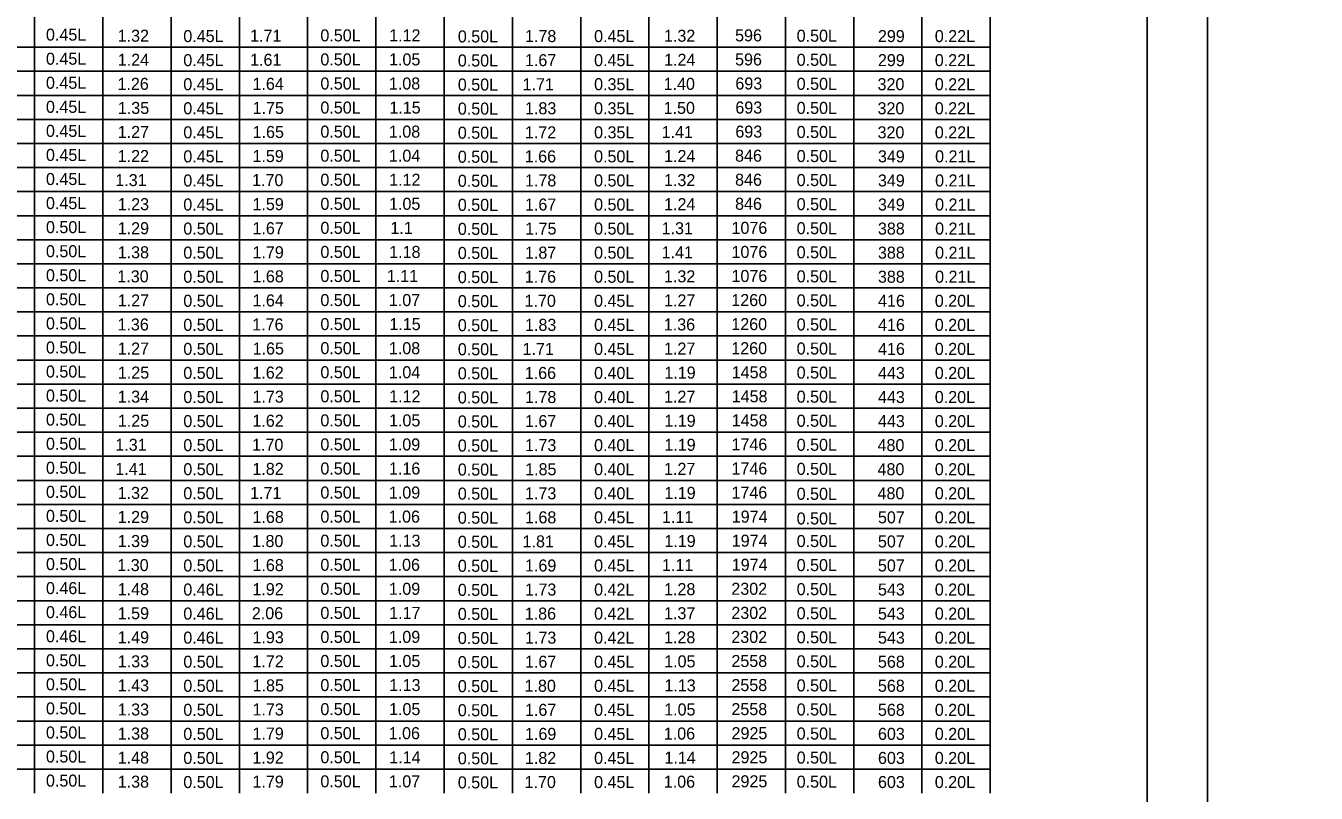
# Model space of a CAD drawing. Extents: x -5022 to -159, y 1126 to 7226.
# Drawn here: x -4134.8 to -3813, y 4908 to 5099.3 of the extents above; entities that cross this region are included whole.
import ezdxf

# ---------------------------------------------------------------- set-up
doc = ezdxf.new("R2010")
doc.units = 0
for name, color, linetype in [('2', 7, 'Continuous'), ('3', 7, 'Continuous'), ('PLT-BNDY', 7, 'Continuous')]:
    doc.layers.add(name, color=color, linetype=linetype)

msp = doc.modelspace()

# ---------------------------------------------------------------- linework, layer by layer
at = {"layer": '2'}
msp.add_line((-3855.13, 5268.81), (-3855.13, 4704.81), dxfattribs=at)
at = {"layer": '3'}
for p, q in [((-3894.3, 5258.77), (-3894.3, 4907.96)), ((-4132.59, 5240.78), (-4132.59, 4907.96)), ((-4064.51, 5240.78), (-4064.51, 4907.96)), ((-3996.42, 5240.78), (-3996.42, 4907.96)), ((-3962.38, 5240.78), (-3962.38, 4907.96)), ((-4132.59, 5231.57), (-4132.59, 4907.96)), ((-4115.57, 5231.57), (-4115.57, 4907.96)), ((-4098.55, 5231.57), (-4098.55, 4907.96)), ((-4098.54, 5231.57), (-4098.54, 4907.96)), ((-4081.53, 5231.57), (-4081.53, 4907.96)), ((-4064.51, 5231.57), (-4064.51, 4907.96)), ((-4047.48, 5231.57), (-4047.48, 4907.96)), ((-4030.46, 5231.57), (-4030.46, 4907.96)), ((-4030.46, 5231.57), (-4030.46, 4907.96)), ((-4013.44, 5231.57), (-4013.44, 4907.96)), ((-3996.42, 5231.57), (-3996.42, 4907.96)), ((-3979.4, 5231.57), (-3979.4, 4907.96)), ((-3945.36, 5231.57), (-3945.36, 4907.96)), ((-3928.34, 5231.57), (-3928.34, 4907.96)), ((-3911.32, 5231.57), (-3911.32, 4907.96)), ((-4590.56, 5093.96), (-3894.3, 5093.96)), ((-4608.03, 5087.96), (-3894.3, 5087.96)), ((-4590.56, 5081.96), (-3894.3, 5081.96)), ((-4590.56, 5075.96), (-3894.3, 5075.96)), ((-4608.03, 5069.96), (-3894.3, 5069.96)), ((-4590.56, 5063.96), (-3894.3, 5063.96)), ((-4590.56, 5057.96), (-3894.3, 5057.96)), ((-4608.03, 5051.95), (-3894.3, 5051.96)), ((-4590.56, 5045.96), (-3894.3, 5045.96)), ((-4590.56, 5039.96), (-3894.3, 5039.96)), ((-4608.03, 5033.96), (-3894.3, 5033.96)), ((-4590.56, 5027.96), (-3894.3, 5027.96)), ((-4590.56, 5021.96), (-3894.3, 5021.96)), ((-4608.03, 5015.96), (-3894.3, 5015.96)), ((-4590.56, 5009.96), (-3894.3, 5009.96)), ((-4590.56, 5003.96), (-3894.3, 5003.96)), ((-4608.03, 4997.95), (-3894.3, 4997.96)), ((-4590.56, 4991.95), (-3894.3, 4991.96)), ((-4590.56, 4985.95), (-3894.3, 4985.96)), ((-4608.03, 4979.96), (-3894.3, 4979.96)), ((-4590.56, 4973.95), (-3894.3, 4973.96)), ((-4590.56, 4967.96), (-3894.3, 4967.96)), ((-4608.03, 4961.96), (-3894.3, 4961.96)), ((-4590.56, 4955.96), (-3894.3, 4955.96)), ((-4590.56, 4949.95), (-3894.3, 4949.96)), ((-4608.03, 4943.95), (-3894.3, 4943.95)), ((-4590.56, 4937.95), (-3894.3, 4937.95)), ((-4590.56, 4931.95), (-3894.3, 4931.96)), ((-4608.03, 4925.95), (-3894.3, 4925.95)), ((-4590.56, 4919.95), (-3894.3, 4919.96)), ((-4590.56, 4913.95), (-3894.3, 4913.96))]:
    msp.add_line(p, q, dxfattribs=at)
at = {"layer": 'PLT-BNDY'}
for points in [[(-4681.13, 5283.81), (-3840.13, 5283.81), (-3840.13, 4689.81), (-4681.13, 4689.81)], [(-3840.13, 5283.81), (-2999.13, 5283.81), (-2999.13, 4689.81), (-3840.13, 4689.81)]]:
    msp.add_lwpolyline(points, close=True, dxfattribs=at)

# ---------------------------------------------------------------- texts
at = {"layer": '2'}
for s, p in [('0.45L', (-4129.76, 5095.6)), ('1.32', (-4111.88, 5095.33)), ('0.45L', (-4095.51, 5095.24)), ('1.71', (-4078.87, 5095.33)), ('0.50L', (-4061.33, 5095.42)), ('1.12', (-4044.18, 5095.42)), ('0.50L', (-4027.06, 5095.16)), ('1.78', (-4010.31, 5095.24)), ('0.45L', (-3993.08, 5095.24)), ('1.32', (-3975.65, 5095.33)), ('596', (-3957.92, 5095.42)), ('0.50L', (-3942.56, 5095.33)), ('299', (-3922.3, 5095.24)), ('0.22L', (-3908.12, 5095.24)), ('0.45L', (-4129.76, 5089.6)), ('1.24', (-4111.86, 5089.33)), ('0.45L', (-4095.51, 5089.24)), ('1.61', (-4078.87, 5089.33)), ('0.50L', (-4061.33, 5089.42)), ('1.05', (-4044.21, 5089.42)), ('0.50L', (-4027.06, 5089.16)), ('1.67', (-4010.32, 5089.24)), ('0.45L', (-3993.08, 5089.24)), ('1.24', (-3975.63, 5089.33)), ('596', (-3957.92, 5089.42)), ('0.50L', (-3942.56, 5089.33)), ('299', (-3922.3, 5089.24)), ('0.22L', (-3908.12, 5089.24)), ('0.45L', (-4129.76, 5083.6)), ('1.26', (-4111.93, 5083.33)), ('0.45L', (-4095.51, 5083.24)), ('1.64', (-4078.26, 5083.33)), ('0.50L', (-4061.33, 5083.42)), ('1.08', (-4044.25, 5083.42)), ('0.50L', (-4027.06, 5083.15)), ('1.71', (-4010.91, 5083.24)), ('0.35L', (-3993.08, 5083.24)), ('1.40', (-3975.74, 5083.33)), ('693', (-3957.85, 5083.42)), ('0.50L', (-3942.56, 5083.33)), ('320', (-3922.4, 5083.24)), ('0.22L', (-3908.12, 5083.24)), ('0.45L', (-4129.76, 5077.6)), ('1.35', (-4111.83, 5077.33)), ('0.45L', (-4095.51, 5077.24)), ('1.75', (-4078.23, 5077.33)), ('0.50L', (-4061.33, 5077.42)), ('1.15', (-4044.13, 5077.42)), ('0.50L', (-4027.06, 5077.15)), ('1.83', (-4010.31, 5077.24)), ('0.35L', (-3993.08, 5077.24)), ('1.50', (-3975.74, 5077.33)), ('693', (-3957.85, 5077.42)), ('0.50L', (-3942.56, 5077.33)), ('320', (-3922.4, 5077.24)), ('0.22L', (-3908.12, 5077.24)), ('0.45L', (-4129.76, 5071.6)), ('0.50L', (-4061.33, 5071.42)), ('1.08', (-4044.25, 5071.42)), ('693', (-3957.85, 5071.42)), ('1.27', (-4111.87, 5071.33)), ('0.45L', (-4095.51, 5071.24)), ('1.65', (-4078.23, 5071.33)), ('0.50L', (-4027.06, 5071.15)), ('1.72', (-4010.33, 5071.24)), ('0.35L', (-3993.08, 5071.24)), ('1.41', (-3976.24, 5071.33)), ('0.50L', (-3942.56, 5071.33)), ('320', (-3922.4, 5071.24)), ('0.22L', (-3908.12, 5071.24)), ('0.45L', (-4129.76, 5065.6)), ('1.22', (-4111.88, 5065.33)), ('0.45L', (-4095.51, 5065.25)), ('1.59', (-4078.27, 5065.33)), ('0.50L', (-4061.33, 5065.42)), ('1.04', (-4044.24, 5065.42)), ('0.50L', (-4027.06, 5065.16)), ('1.66', (-4010.37, 5065.25)), ('0.50L', (-3993.08, 5065.25)), ('1.24', (-3975.63, 5065.33)), ('846', (-3957.92, 5065.42)), ('0.50L', (-3942.56, 5065.33)), ('349', (-3922.3, 5065.25)), ('0.21L', (-3908.04, 5065.25)), ('0.45L', (-4129.76, 5059.6)), ('1.31', (-4112.47, 5059.33)), ('0.45L', (-4095.51, 5059.24)), ('1.70', (-4078.37, 5059.33)), ('0.50L', (-4061.33, 5059.42)), ('1.12', (-4044.18, 5059.42)), ('0.50L', (-4027.06, 5059.16)), ('1.78', (-4010.31, 5059.24)), ('0.50L', (-3993.08, 5059.24)), ('1.32', (-3975.65, 5059.33)), ('846', (-3957.92, 5059.42)), ('0.50L', (-3942.56, 5059.33)), ('349', (-3922.3, 5059.24)), ('0.21L', (-3908.04, 5059.24)), ('0.45L', (-4129.76, 5053.6)), ('1.23', (-4111.86, 5053.33)), ('0.45L', (-4095.51, 5053.24)), ('1.59', (-4078.27, 5053.33)), ('0.50L', (-4061.33, 5053.42)), ('1.05', (-4044.21, 5053.42)), ('0.50L', (-4027.06, 5053.16)), ('1.67', (-4010.32, 5053.24)), ('0.50L', (-3993.08, 5053.24)), ('1.24', (-3975.63, 5053.33)), ('846', (-3957.92, 5053.42)), ('0.50L', (-3942.56, 5053.33)), ('349', (-3922.3, 5053.24)), ('0.21L', (-3908.04, 5053.24)), ('0.50L', (-4129.76, 5047.6)), ('1.29', (-4111.87, 5047.33)), ('0.50L', (-4095.51, 5047.24)), ('1.67', (-4078.27, 5047.33)), ('0.50L', (-4061.33, 5047.42)), ('1.1', (-4043.87, 5047.42)), ('0.50L', (-4027.06, 5047.16)), ('1.75', (-4010.27, 5047.24)), ('0.50L', (-3993.08, 5047.24)), ('1.31', (-3976.24, 5047.33)), ('1076', (-3958.82, 5047.42)), ('0.50L', (-3942.56, 5047.33)), ('388', (-3922.3, 5047.24)), ('0.21L', (-3908.04, 5047.24)), ('0.50L', (-4129.76, 5041.6)), ('1.38', (-4111.87, 5041.33)), ('0.50L', (-4095.51, 5041.24)), ('1.79', (-4078.27, 5041.33)), ('0.50L', (-4061.33, 5041.42)), ('1.18', (-4044.17, 5041.42)), ('0.50L', (-4027.06, 5041.16)), ('1.87', (-4010.32, 5041.24)), ('0.50L', (-3993.08, 5041.24)), ('1.41', (-3976.24, 5041.33)), ('1076', (-3958.82, 5041.42)), ('0.50L', (-3942.56, 5041.33)), ('388', (-3922.3, 5041.24)), ('0.21L', (-3908.04, 5041.24)), ('0.50L', (-4129.76, 5035.6)), ('1.30', (-4111.97, 5035.33)), ('0.50L', (-4095.51, 5035.24)), ('1.68', (-4078.27, 5035.33)), ('0.50L', (-4061.33, 5035.42)), ('1.11', (-4044.77, 5035.42)), ('0.50L', (-4027.06, 5035.15)), ('1.76', (-4010.37, 5035.24)), ('0.50L', (-3993.08, 5035.24)), ('1.32', (-3975.65, 5035.33)), ('1076', (-3958.82, 5035.42)), ('0.50L', (-3942.56, 5035.33)), ('388', (-3922.3, 5035.24)), ('0.21L', (-3908.04, 5035.24)), ('0.50L', (-4129.76, 5029.6)), ('1.27', (-4111.87, 5029.33)), ('0.50L', (-4095.51, 5029.24)), ('1.64', (-4078.26, 5029.33)), ('0.50L', (-4061.33, 5029.42)), ('1.07', (-4044.26, 5029.42)), ('0.50L', (-4027.06, 5029.15)), ('1.70', (-4010.42, 5029.24)), ('0.45L', (-3993.08, 5029.24)), ('1.27', (-3975.64, 5029.33)), ('1260', (-3958.86, 5029.42)), ('0.50L', (-3942.56, 5029.33)), ('416', (-3922.27, 5029.24)), ('0.20L', (-3908.12, 5029.24)), ('0.50L', (-4129.76, 5023.6)), ('1.36', (-4111.93, 5023.33)), ('0.50L', (-4095.51, 5023.24)), ('1.76', (-4078.33, 5023.33)), ('0.50L', (-4061.33, 5023.42)), ('1.15', (-4044.13, 5023.42)), ('0.50L', (-4027.06, 5023.15)), ('1.83', (-4010.31, 5023.24)), ('0.45L', (-3993.08, 5023.24)), ('1.36', (-3975.7, 5023.33)), ('1260', (-3958.86, 5023.42)), ('0.50L', (-3942.56, 5023.33)), ('416', (-3922.27, 5023.24)), ('0.20L', (-3908.12, 5023.24)), ('0.50L', (-4129.76, 5017.6)), ('1.27', (-4111.87, 5017.33)), ('0.50L', (-4095.51, 5017.24)), ('1.65', (-4078.23, 5017.33)), ('0.50L', (-4061.33, 5017.42)), ('1.08', (-4044.25, 5017.42)), ('0.50L', (-4027.06, 5017.15)), ('1.71', (-4010.91, 5017.24)), ('0.45L', (-3993.08, 5017.24)), ('1.27', (-3975.64, 5017.33)), ('1260', (-3958.86, 5017.42)), ('0.50L', (-3942.56, 5017.33)), ('416', (-3922.27, 5017.24)), ('0.20L', (-3908.12, 5017.24)), ('0.50L', (-4129.76, 5011.6)), ('1.25', (-4111.83, 5011.33)), ('0.50L', (-4095.51, 5011.24)), ('1.62', (-4078.29, 5011.33)), ('0.50L', (-4061.33, 5011.42)), ('1.04', (-4044.24, 5011.42)), ('0.50L', (-4027.06, 5011.15)), ('1.66', (-4010.37, 5011.24)), ('0.40L', (-3993.08, 5011.24)), ('1.19', (-3975.56, 5011.33)), ('1458', (-3958.76, 5011.42)), ('0.50L', (-3942.56, 5011.33)), ('443', (-3922.29, 5011.24)), ('0.20L', (-3908.12, 5011.24)), ('0.50L', (-4129.76, 5005.6)), ('1.34', (-4111.86, 5005.33)), ('0.50L', (-4095.51, 5005.24)), ('1.73', (-4078.27, 5005.33)), ('0.50L', (-4061.33, 5005.42)), ('1.12', (-4044.18, 5005.42)), ('0.50L', (-4027.06, 5005.15)), ('1.78', (-4010.31, 5005.24)), ('0.40L', (-3993.08, 5005.24)), ('1.27', (-3975.64, 5005.33)), ('1458', (-3958.76, 5005.42)), ('0.50L', (-3942.56, 5005.33)), ('443', (-3922.29, 5005.24)), ('0.20L', (-3908.12, 5005.24)), ('0.50L', (-4129.76, 4999.6)), ('1.25', (-4111.83, 4999.33)), ('0.50L', (-4095.51, 4999.24)), ('1.62', (-4078.29, 4999.33)), ('0.50L', (-4061.33, 4999.42)), ('1.05', (-4044.21, 4999.42)), ('0.50L', (-4027.06, 4999.15)), ('1.67', (-4010.32, 4999.24)), ('0.40L', (-3993.08, 4999.24)), ('1.19', (-3975.56, 4999.33)), ('1458', (-3958.76, 4999.42)), ('0.50L', (-3942.56, 4999.33)), ('443', (-3922.29, 4999.24)), ('0.20L', (-3908.12, 4999.24)), ('0.50L', (-4129.76, 4993.6)), ('1.31', (-4112.47, 4993.33)), ('0.50L', (-4095.51, 4993.24)), ('1.70', (-4078.37, 4993.33)), ('0.50L', (-4061.33, 4993.42)), ('1.09', (-4044.25, 4993.42)), ('0.50L', (-4027.06, 4993.15)), ('1.73', (-4010.31, 4993.24)), ('0.40L', (-3993.08, 4993.24)), ('1.19', (-3975.56, 4993.33)), ('1746', (-3958.82, 4993.42)), ('0.50L', (-3942.56, 4993.33)), ('480', (-3922.4, 4993.24)), ('0.20L', (-3908.12, 4993.24)), ('0.50L', (-4129.76, 4987.6)), ('1.41', (-4112.47, 4987.33)), ('0.50L', (-4095.51, 4987.24)), ('1.82', (-4078.29, 4987.33)), ('0.50L', (-4061.33, 4987.42)), ('1.16', (-4044.23, 4987.42)), ('0.50L', (-4027.06, 4987.16)), ('1.85', (-4010.27, 4987.24)), ('0.40L', (-3993.08, 4987.24)), ('1.27', (-3975.64, 4987.33)), ('1746', (-3958.82, 4987.42)), ('0.50L', (-3942.56, 4987.33)), ('480', (-3922.4, 4987.24)), ('0.20L', (-3908.12, 4987.24)), ('0.50L', (-4129.76, 4981.6)), ('1.32', (-4111.88, 4981.33)), ('1.71', (-4078.87, 4981.33)), ('0.50L', (-4061.33, 4981.42)), ('1.09', (-4044.25, 4981.42)), ('1.19', (-3975.56, 4981.33)), ('1746', (-3958.82, 4981.42)), ('0.50L', (-4095.51, 4981.24)), ('0.50L', (-4027.06, 4981.15)), ('1.73', (-4010.31, 4981.24)), ('0.40L', (-3993.08, 4981.24)), ('0.50L', (-3942.56, 4981.1)), ('480', (-3922.4, 4981.24)), ('0.20L', (-3908.12, 4981.24)), ('0.50L', (-4129.76, 4975.6)), ('1.29', (-4111.87, 4975.33)), ('0.50L', (-4095.51, 4975.24)), ('1.68', (-4078.27, 4975.33)), ('0.50L', (-4061.33, 4975.42)), ('1.06', (-4044.31, 4975.42)), ('0.50L', (-4027.06, 4975.15)), ('1.68', (-4010.31, 4975.24)), ('0.45L', (-3993.08, 4975.24)), ('1.11', (-3976.15, 4975.33)), ('1974', (-3958.75, 4975.42)), ('0.50L', (-3942.56, 4974.96)), ('507', (-3922.3, 4975.24)), ('0.20L', (-3908.12, 4975.24)), ('0.50L', (-4129.76, 4969.59)), ('1.39', (-4111.87, 4969.33)), ('0.50L', (-4095.51, 4969.24)), ('1.80', (-4078.37, 4969.33)), ('0.50L', (-4061.33, 4969.42)), ('1.13', (-4044.17, 4969.42)), ('0.50L', (-4027.06, 4969.15)), ('1.81', (-4010.91, 4969.24)), ('0.45L', (-3993.08, 4969.24)), ('1.19', (-3975.56, 4969.33)), ('1974', (-3958.75, 4969.42)), ('0.50L', (-3942.56, 4969.33)), ('507', (-3922.3, 4969.24)), ('0.20L', (-3908.12, 4969.24)), ('0.50L', (-4129.76, 4963.59)), ('1.30', (-4111.97, 4963.33)), ('0.50L', (-4095.51, 4963.24)), ('1.68', (-4078.27, 4963.33)), ('0.50L', (-4061.33, 4963.41)), ('1.06', (-4044.31, 4963.41)), ('0.50L', (-4027.06, 4963.15)), ('1.69', (-4010.31, 4963.24)), ('0.45L', (-3993.08, 4963.24)), ('1.11', (-3976.15, 4963.33)), ('1974', (-3958.75, 4963.42)), ('0.50L', (-3942.56, 4963.33)), ('507', (-3922.3, 4963.24)), ('0.20L', (-3908.12, 4963.24)), ('0.46L', (-4129.76, 4957.6)), ('1.48', (-4111.87, 4957.33)), ('0.46L', (-4095.51, 4957.24)), ('1.92', (-4078.29, 4957.33)), ('0.50L', (-4061.33, 4957.42)), ('1.09', (-4044.25, 4957.42)), ('0.50L', (-4027.06, 4957.15)), ('1.73', (-4010.31, 4957.24)), ('0.42L', (-3993.08, 4957.24)), ('1.28', (-3975.64, 4957.33)), ('2302', (-3958.85, 4957.42)), ('0.50L', (-3942.56, 4957.33)), ('543', (-3922.29, 4957.24)), ('0.20L', (-3908.12, 4957.24)), ('0.46L', (-4129.76, 4951.6)), ('1.59', (-4111.87, 4951.33)), ('0.46L', (-4095.51, 4951.24)), ('2.06', (-4078.42, 4951.33)), ('0.50L', (-4061.33, 4951.42)), ('1.17', (-4044.17, 4951.42)), ('0.50L', (-4027.06, 4951.15)), ('1.86', (-4010.37, 4951.24)), ('0.42L', (-3993.08, 4951.24)), ('1.37', (-3975.64, 4951.33)), ('2302', (-3958.85, 4951.42)), ('0.50L', (-3942.56, 4951.33)), ('543', (-3922.29, 4951.24)), ('0.20L', (-3908.12, 4951.24)), ('0.46L', (-4129.76, 4945.59)), ('1.49', (-4111.87, 4945.33)), ('0.46L', (-4095.51, 4945.24)), ('1.93', (-4078.27, 4945.33)), ('0.50L', (-4061.33, 4945.42)), ('1.09', (-4044.25, 4945.42)), ('0.50L', (-4027.06, 4945.15)), ('1.73', (-4010.31, 4945.24)), ('0.42L', (-3993.08, 4945.24)), ('1.28', (-3975.64, 4945.33)), ('2302', (-3958.85, 4945.42)), ('0.50L', (-3942.56, 4945.33)), ('543', (-3922.29, 4945.24)), ('0.20L', (-3908.12, 4945.24)), ('0.50L', (-4129.76, 4939.59)), ('1.33', (-4111.86, 4939.33)), ('0.50L', (-4095.51, 4939.24)), ('1.72', (-4078.29, 4939.33)), ('0.50L', (-4061.33, 4939.42)), ('1.05', (-4044.21, 4939.42)), ('0.50L', (-4027.06, 4939.15)), ('1.67', (-4010.32, 4939.24)), ('0.45L', (-3993.08, 4939.24)), ('1.05', (-3975.6, 4939.33)), ('2558', (-3958.84, 4939.42)), ('0.50L', (-3942.56, 4939.33)), ('568', (-3922.3, 4939.24)), ('0.20L', (-3908.12, 4939.24)), ('0.50L', (-4129.76, 4933.6)), ('1.43', (-4111.86, 4933.33)), ('0.50L', (-4095.51, 4933.24)), ('1.85', (-4078.23, 4933.33)), ('0.50L', (-4061.33, 4933.42)), ('1.13', (-4044.17, 4933.42)), ('0.50L', (-4027.06, 4933.15)), ('1.80', (-4010.42, 4933.24)), ('0.45L', (-3993.08, 4933.24)), ('1.13', (-3975.55, 4933.33)), ('2558', (-3958.84, 4933.42)), ('0.50L', (-3942.56, 4933.33)), ('568', (-3922.3, 4933.24)), ('0.20L', (-3908.12, 4933.24)), ('0.50L', (-4129.76, 4927.6)), ('1.33', (-4111.86, 4927.33)), ('0.50L', (-4095.51, 4927.24)), ('1.73', (-4078.27, 4927.33)), ('0.50L', (-4061.33, 4927.42)), ('1.05', (-4044.21, 4927.42)), ('0.50L', (-4027.06, 4927.15)), ('1.67', (-4010.32, 4927.24)), ('0.45L', (-3993.08, 4927.24)), ('1.05', (-3975.6, 4927.33)), ('2558', (-3958.84, 4927.42)), ('0.50L', (-3942.56, 4927.33)), ('568', (-3922.3, 4927.24)), ('0.20L', (-3908.12, 4927.24)), ('0.50L', (-4129.76, 4921.59)), ('1.38', (-4111.87, 4921.33)), ('0.50L', (-4095.51, 4921.24)), ('1.79', (-4078.27, 4921.33)), ('0.50L', (-4061.33, 4921.42)), ('1.06', (-4044.31, 4921.42)), ('0.50L', (-4027.06, 4921.15)), ('1.69', (-4010.31, 4921.24)), ('0.45L', (-3993.08, 4921.24)), ('1.06', (-3975.7, 4921.33)), ('2925', (-3958.8, 4921.42)), ('0.50L', (-3942.56, 4921.33)), ('603', (-3922.29, 4921.24)), ('0.20L', (-3908.12, 4921.24)), ('0.50L', (-4129.76, 4915.6)), ('1.48', (-4111.87, 4915.33)), ('0.50L', (-4095.51, 4915.24)), ('1.92', (-4078.29, 4915.33)), ('0.50L', (-4061.33, 4915.42)), ('1.14', (-4044.16, 4915.42)), ('0.50L', (-4027.06, 4915.15)), ('1.82', (-4010.33, 4915.24)), ('0.45L', (-3993.08, 4915.24)), ('1.14', (-3975.54, 4915.33)), ('2925', (-3958.8, 4915.42)), ('0.50L', (-3942.56, 4915.33)), ('603', (-3922.29, 4915.24)), ('0.20L', (-3908.12, 4915.24)), ('0.50L', (-4129.76, 4909.59)), ('1.38', (-4111.87, 4909.33)), ('0.50L', (-4095.51, 4909.24)), ('1.79', (-4078.27, 4909.33)), ('0.50L', (-4061.33, 4909.41)), ('1.07', (-4044.26, 4909.41)), ('0.50L', (-4027.06, 4909.15)), ('1.70', (-4010.42, 4909.24)), ('0.45L', (-3993.08, 4909.24)), ('1.06', (-3975.7, 4909.33)), ('2925', (-3958.8, 4909.42)), ('0.50L', (-3942.56, 4909.33)), ('603', (-3922.29, 4909.24)), ('0.20L', (-3908.12, 4909.24))]:
    msp.add_text(s, height=3, dxfattribs=at).set_placement(p)

doc.saveas('drawing.dxf')
